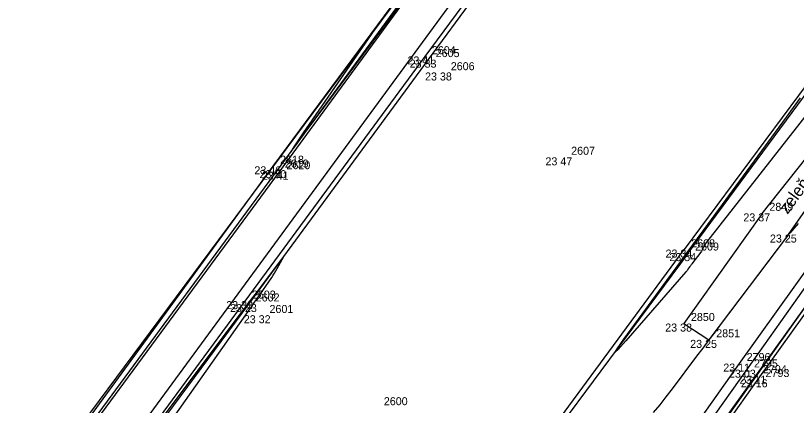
# Model space of a CAD drawing. Extents: x -702257 to -701487, y -1009871 to -1008841.
# Drawn here: x -701883.84 to -701859.46, y -1009537.78 to -1009525.61 of the extents above; entities that cross this region are included whole.
import ezdxf

# ---------------------------------------------------------------- set-up
doc = ezdxf.new("R2010")
doc.units = 0
for name, color, linetype in [('Ex_Minor Contours', 7, 'Continuous'), ('Z_body', 7, 'Continuous'), ('Z_body_cisla', 7, 'Continuous'), ('Z_body_vysky_redukovane', 7, 'Continuous'), ('Z_budova', 7, 'Continuous'), ('Z_katastr_hranice', 7, 'Continuous'), ('Z_komunikace', 7, 'Continuous'), ('Z_obruba', 7, 'Continuous'), ('Z_popisy', 7, 'Continuous'), ('Z_rozhranni', 7, 'Continuous'), ('Z_zelen_obvod', 7, 'Continuous'), ('Z_zlabek', 7, 'Continuous')]:
    doc.layers.add(name, color=color, linetype=linetype)

# ---------------------------------------------------------------- blocks, each defined once
blk = doc.blocks.new('POINT_DISPLAY')
blk.add_line((0, 0), (0, 0))

msp = doc.modelspace()

# ---------------------------------------------------------------- linework, layer by layer
at = {"layer": 'Ex_Minor Contours'}
for points in [[(-701872.434, -1009525.766), (-701874.854, -1009529.271), (-701875.154, -1009529.711), (-701875.247, -1009529.863), (-701875.134, -1009529.725), (-701874.815, -1009529.299), (-701869.929, -1009522.709)], [(-701858.93, -1009528.438), (-701862.26, -1009532.691), (-701862.277, -1009532.715), (-701862.294, -1009532.74), (-701862.31, -1009532.765), (-701862.324, -1009532.791), (-701862.379, -1009532.897), (-701862.394, -1009532.923), (-701862.409, -1009532.949), (-701862.425, -1009532.973), (-701862.443, -1009532.998), (-701862.718, -1009533.361), (-701862.734, -1009533.383), (-701862.75, -1009533.404), (-701862.766, -1009533.426), (-701862.781, -1009533.448), (-701862.842, -1009533.536), (-701862.858, -1009533.558), (-701862.874, -1009533.579), (-701862.89, -1009533.6), (-701862.908, -1009533.62), (-701864.778, -1009535.771), (-701865.02, -1009536.041), (-701865.112, -1009536.123), (-701865.053, -1009536.016), (-701864.843, -1009535.719), (-701863.501, -1009533.881), (-701863.183, -1009533.445), (-701862.863, -1009533.008), (-701862.544, -1009532.572), (-701862.224, -1009532.136), (-701859.768, -1009528.788), (-701859.547, -1009528.487), (-701859.327, -1009528.186)], [(-701859.399, -1009532.104), (-701859.6, -1009532.335), (-701859.649, -1009532.393), (-701859.698, -1009532.452), (-701859.746, -1009532.511), (-701859.792, -1009532.572), (-701861.806, -1009535.233), (-701861.998, -1009535.487), (-701862.19, -1009535.74), (-701862.381, -1009535.994), (-701862.572, -1009536.248), (-701863.336, -1009537.265), (-701863.529, -1009537.517), (-701863.726, -1009537.766), (-701863.928, -1009538.011)], [(-701879.247, -1009538.655), (-701876.646, -1009534.956), (-701876.556, -1009534.827), (-701876.465, -1009534.697), (-701876.375, -1009534.567), (-701876.285, -1009534.437), (-701875.839, -1009533.788), (-701875.794, -1009533.722), (-701875.751, -1009533.654), (-701875.71, -1009533.585), (-701875.671, -1009533.516), (-701875.516, -1009533.235), (-701875.488, -1009533.181), (-701875.482, -1009533.161), (-701875.497, -1009533.175), (-701875.535, -1009533.222), (-701876.298, -1009534.225), (-701876.441, -1009534.414), (-701876.583, -1009534.602), (-701876.726, -1009534.792), (-701876.868, -1009534.981), (-701879.364, -1009538.308)]]:
    msp.add_lwpolyline(points, dxfattribs=at)
at = {"layer": 'Z_budova'}
for p, q in [((-701875.8, -1009530.32), (-701869.91, -1009522.35)), ((-701881.5, -1009538.12), (-701875.8, -1009530.32))]:
    msp.add_line(p, q, dxfattribs=at)
at = {"layer": 'Z_katastr_hranice'}
for p, q in [((-701769.49, -1009408.19), (-701878.35, -1009561.73)), ((-701896.65, -1009558.4), (-701851.96, -1009498.25)), ((-701895.22, -1009559.28), (-701850.93, -1009498.91))]:
    msp.add_line(p, q, dxfattribs=at)
at = {"layer": 'Z_komunikace'}
for p, q in [((-701870.95, -1009526.99), (-701865.27, -1009519.29)), ((-701857.63, -1009525.73), (-701862.96, -1009532.92)), ((-701876.56, -1009534.62), (-701870.95, -1009526.99)), ((-701868.75, -1009540.78), (-701862.96, -1009532.92)), ((-701882.5, -1009542.64), (-701876.56, -1009534.62))]:
    msp.add_line(p, q, dxfattribs=at)
at = {"layer": 'Z_obruba'}
for p, q in [((-701865.38, -1009519.21), (-701871.06, -1009526.89)), ((-701862.84, -1009533.03), (-701857.51, -1009525.82)), ((-701871.06, -1009526.89), (-701876.68, -1009534.53)), ((-701857.67, -1009532.58), (-701860.73, -1009536.86)), ((-701860.65, -1009536.97), (-701857.57, -1009532.65)), ((-701862.84, -1009533.03), (-701868.63, -1009540.84)), ((-701876.68, -1009534.53), (-701882.61, -1009542.56)), ((-701860.73, -1009536.86), (-701864.29, -1009541.83)), ((-701864.19, -1009541.91), (-701860.65, -1009536.97))]:
    msp.add_line(p, q, dxfattribs=at)
at = {"layer": 'Z_rozhranni'}
for p, q in [((-701875.66, -1009530.44), (-701869.77, -1009522.41)), ((-701869.72, -1009522.45), (-701875.61, -1009530.49)), ((-701881.37, -1009538.2), (-701875.66, -1009530.44)), ((-701875.61, -1009530.49), (-701881.31, -1009538.24))]:
    msp.add_line(p, q, dxfattribs=at)
at = {"layer": 'Z_zelen_obvod'}
for p, q in [((-701860.53, -1009531.79), (-701857.45, -1009527.91)), ((-701859.7, -1009532.45), (-701856.84, -1009528.32)), ((-701860.53, -1009531.79), (-701862.97, -1009535.23)), ((-701859.7, -1009532.45), (-701862.19, -1009535.74)), ((-701862.97, -1009535.23), (-701862.19, -1009535.74))]:
    msp.add_line(p, q, dxfattribs=at)
at = {"layer": 'Z_zlabek'}
for p, q in [((-701858.17, -1009532.17), (-701861.24, -1009536.48)), ((-701861, -1009536.67), (-701857.93, -1009532.33)), ((-701861.24, -1009536.48), (-701864.81, -1009541.49)), ((-701864.57, -1009541.66), (-701861, -1009536.67))]:
    msp.add_line(p, q, dxfattribs=at)

# ---------------------------------------------------------------- block references
at = {"layer": 'Z_body'}
for p in [(-701871.06, -1009526.89), (-701870.95, -1009526.99), (-701870.47, -1009527.39), (-701866.71, -1009530.04), (-701875.8, -1009530.32), (-701875.66, -1009530.44), (-701875.61, -1009530.49), (-701860.53, -1009531.79), (-701859.7, -1009532.45), (-701862.96, -1009532.92), (-701862.84, -1009533.03), (-701876.68, -1009534.53), (-701876.56, -1009534.62), (-701876.13, -1009534.97), (-701862.97, -1009535.23), (-701862.19, -1009535.74), (-701861.24, -1009536.48), (-701861, -1009536.67), (-701860.73, -1009536.86), (-701860.65, -1009536.97)]:
    msp.add_blockref('POINT_DISPLAY', p, dxfattribs=at)

# ---------------------------------------------------------------- texts
at = {"layer": 'Z_body_cisla'}
for s, p in [('2604', (-701870.84, -1009526.82)), ('2605', (-701870.72, -1009526.91)), ('2606', (-701870.25, -1009527.32)), ('2607', (-701866.49, -1009529.96)), ('2618', (-701875.58, -1009530.24)), ('2619', (-701875.43, -1009530.36)), ('2620', (-701875.38, -1009530.41)), ('2849', (-701860.3, -1009531.71)), ('2608', (-701862.74, -1009532.85)), ('2609', (-701862.62, -1009532.95)), ('2603', (-701876.46, -1009534.45)), ('2602', (-701876.34, -1009534.54)), ('2601', (-701875.91, -1009534.9)), ('2850', (-701862.75, -1009535.15)), ('2851', (-701861.96, -1009535.66)), ('2796', (-701861.01, -1009536.4)), ('2795', (-701860.78, -1009536.6)), ('2794', (-701860.5, -1009536.78)), ('2793', (-701860.42, -1009536.9)), ('2600', (-701872.34, -1009537.78))]:
    msp.add_text(s, height=0.25, dxfattribs=at).set_placement(p)
at = {"layer": 'Z_body_vysky_redukovane'}
for s, p in [('23 41', (-701871.602, -1009527.14)), ('23 33', (-701871.533, -1009527.24)), ('23 38', (-701871.053, -1009527.64)), ('23 47', (-701867.293, -1009530.29)), ('23 46', (-701876.383, -1009530.57)), ('23 50', (-701876.223, -1009530.69)), ('23 41', (-701876.152, -1009530.74)), ('23 37', (-701861.113, -1009532.04)), ('23 25', (-701860.283, -1009532.7)), ('23 34', (-701863.543, -1009533.17)), ('23 54', (-701863.423, -1009533.28)), ('23 33', (-701877.263, -1009534.78)), ('23 23', (-701877.143, -1009534.87)), ('23 32', (-701876.713, -1009535.22)), ('23 38', (-701863.553, -1009535.48)), ('23 25', (-701862.773, -1009535.99)), ('23 11', (-701861.74, -1009536.73)), ('23 03', (-701861.562, -1009536.92)), ('23 11', (-701861.23, -1009537.11)), ('23 16', (-701861.192, -1009537.22))]:
    msp.add_text(s, height=0.25, dxfattribs=at).set_placement(p)
at = {"layer": 'Z_popisy'}
msp.add_text('zeleň', height=0.38, rotation=54, dxfattribs=at).set_placement((-701859.733, -1009531.837))

doc.saveas('drawing.dxf')
